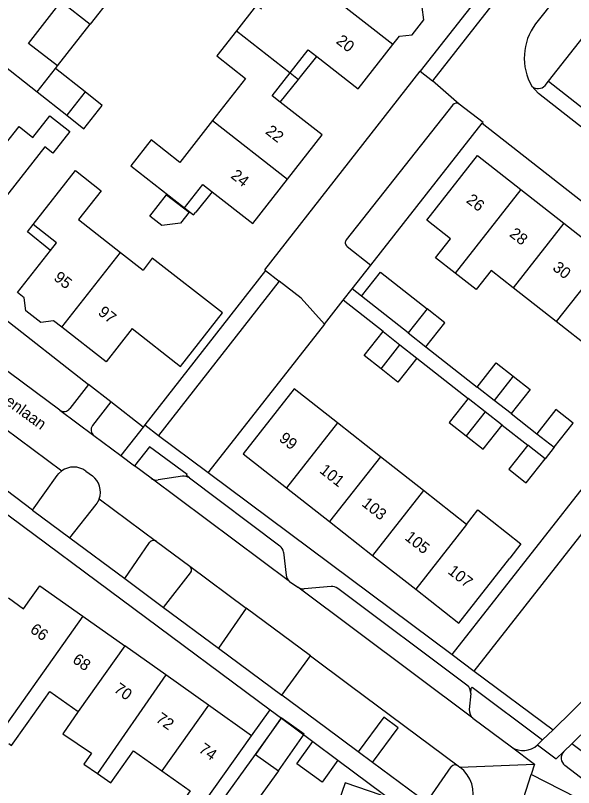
# Model space of a CAD drawing. Extents: x 194485 to 197793, y 468269 to 470822.
# Drawn here: x 195561 to 195619.8, y 470216.8 to 470298 of the extents above; entities that cross this region are included whole.
import ezdxf

# ---------------------------------------------------------------- set-up
doc = ezdxf.new("R2010")
doc.units = 0
for name, color, linetype in [('BGT grensvlak begroeid terreindeel', 7, 'Continuous'), ('BGT grensvlak gebouwinstallatie plus 1', 7, 'Continuous'), ('BGT grensvlak onbegroeid terreindeel', 7, 'Continuous'), ('BGT grensvlak overig bouwwerk uitbreiding populatie', 7, 'Continuous'), ('BGT grensvlak pand op maaiveld', 7, 'Continuous'), ('BGT grensvlak pand op maaiveld LR', 7, 'Continuous'), ('BGT grensvlak wegdeel', 7, 'Continuous'), ('BGT tekst huisnummerreeks', 7, 'Continuous'), ('BGT tekst openbare ruimte label weg', 7, 'Continuous')]:
    doc.layers.add(name, color=color, linetype=linetype)

msp = doc.modelspace()

# ---------------------------------------------------------------- linework, layer by layer
at = {"layer": 'BGT grensvlak begroeid terreindeel'}
msp.add_lwpolyline([(195609.322, 470229.021), (195625.795, 470250), (195631.379, 470257.031)], dxfattribs=at)
at = {"layer": 'BGT grensvlak gebouwinstallatie plus 1'}
for p, q in [((195565.445, 470292.677), (195568.893, 470297.081)), ((195591.037, 470291.518), (195592.754, 470293.658)), ((195568.363, 470289.94), (195565.239, 470292.413)), ((195589.955, 470291.943), (195590.828, 470291.257)), ((195590.828, 470291.257), (195591.037, 470291.518)), ((195588.904, 470288.859), (195590.828, 470291.257)), ((195563.32, 470289.962), (195566.444, 470287.488)), ((195581.741, 470279.435), (195580.021, 470277.294)), ((195578.828, 470277.74), (195579.781, 470276.995)), ((195579.781, 470276.995), (195580.021, 470277.294)), ((195562.285, 470275.222), (195562.906, 470275.99)), ((195564.739, 470273.271), (195562.285, 470275.222))]:
    msp.add_line(p, q, dxfattribs=at)
msp.add_lwpolyline([(195588.725, 470218.526), (195591.434, 470222.388), (195588.999, 470224.096), (195586.29, 470220.234)], dxfattribs=at)
at = {"layer": 'BGT grensvlak onbegroeid terreindeel'}
for p, q in [((195598.449, 470271.726), (195610.167, 470286.638)), ((195559.401, 470266.466), (195568.731, 470259.166)), ((195574.472, 470254.673), (195571.077, 470257.33))]:
    msp.add_line(p, q, dxfattribs=at)
for points in [[(195593.552, 470265.495), (195581.376, 470250), (195581.304, 470249.908)], [(195606.995, 470230.756), (195621.201, 470248.848), (195622.106, 470250), (195632.287, 470262.967), (195632.788, 470262.571)]]:
    msp.add_lwpolyline(points, dxfattribs=at)
at = {"layer": 'BGT grensvlak overig bouwwerk uitbreiding populatie'}
for p, q in [((195568.363, 470289.94), (195566.444, 470287.488)), ((195570.163, 470288.515), (195568.363, 470289.94)), ((195568.243, 470286.065), (195570.163, 470288.515)), ((195566.444, 470287.488), (195568.243, 470286.065)), ((195578.418, 470276.136), (195576.45, 470275.885)), ((195590.647, 470219.259), (195592.341, 470221.596)), ((195592.341, 470221.596), (195594.972, 470219.641)), ((195593.299, 470217.336), (195590.647, 470219.259)), ((195594.972, 470219.641), (195593.299, 470217.336))]:
    msp.add_line(p, q, dxfattribs=at)
msp.add_lwpolyline([(195576.45, 470275.885), (195575.184, 470276.865), (195576.933, 470279.123), (195579.307, 470277.284), (195578.418, 470276.136)], dxfattribs=at)
at = {"layer": 'BGT grensvlak pand op maaiveld'}
for p, q in [((195572.341, 470301.487), (195568.893, 470297.081)), ((195565.861, 470299.454), (195568.893, 470297.081)), ((195557.651, 470294.399), (195563.32, 470289.962)), ((195563.32, 470289.962), (195565.239, 470292.413)), ((195565.239, 470292.413), (195565.445, 470292.677)), ((195564.131, 470284.174), (195559.694, 470278.503)), ((195614.209, 470279.679), (195618.745, 470276.129)), ((195618.745, 470276.129), (195623.28, 470272.579)), ((195572.089, 470273.058), (195574.491, 470271.178)), ((195613.403, 470269.326), (195611.088, 470271.139)), ((195617.938, 470265.775), (195613.403, 470269.326)), ((195602.368, 470264.588), (195597.439, 470268.452)), ((195578.412, 470261.072), (195582.815, 470266.698)), ((195622.439, 470262.25), (195617.938, 470265.775)), ((195570.573, 470261.531), (195565.922, 470265.177)), ((195573.328, 470265.051), (195570.573, 470261.531)), ((195573.328, 470265.051), (195578.412, 470261.072)), ((195599.723, 470264.73), (195601.502, 470263.334)), ((195602.368, 470264.588), (195604.236, 470263.123)), ((195601.502, 470263.334), (195603.281, 470261.938)), ((195611.418, 470257.492), (195609.634, 470258.891)), ((195610.466, 470256.3), (195608.683, 470257.699)), ((195613.201, 470256.094), (195611.418, 470257.492)), ((195612.248, 470254.901), (195610.466, 470256.3)), ((195599.453, 470251.559), (195594.922, 470255.116)), ((195615.896, 470253.981), (195617.715, 470252.554)), ((195616.768, 470251.353), (195614.94, 470252.787)), ((195603.983, 470248.002), (195599.453, 470251.559)), ((195589.567, 470248.296), (195594.096, 470244.737)), ((195608.515, 470244.445), (195603.983, 470248.002)), ((195594.096, 470244.737), (195598.625, 470241.178)), ((195598.625, 470241.178), (195603.154, 470237.618)), ((195560.285, 470236.722), (195561.892, 470235.578)), ((195561.892, 470235.578), (195562.543, 470236.493)), ((195568.133, 470234.791), (195572.539, 470231.666)), ((195576.844, 470228.612), (195572.539, 470231.666)), ((195581.348, 470225.417), (195576.844, 470228.612)), ((195585.878, 470222.204), (195581.348, 470225.417)), ((195580.905, 470212.774), (195586.29, 470220.234)), ((195586.29, 470220.234), (195588.725, 470218.526)), ((195569.653, 470218.238), (195571.076, 470217.252))]:
    msp.add_line(p, q, dxfattribs=at)
for points in [[(195600.742, 470294.914), (195601.449, 470295.816), (195602.791, 470295.956), (195604.011, 470297.513), (195603.84, 470298.867), (195604.393, 470299.573), (195599.139, 470303.666), (195601.046, 470306.091)], [(195565.445, 470292.677), (195562.413, 470295.049), (195565.861, 470299.454)], [(195586.921, 470298.655), (195586.409, 470299.056), (195584.304, 470296.371)], [(195584.304, 470296.371), (195582.225, 470293.721), (195585.254, 470291.346), (195581.783, 470286.92)], [(195592.754, 470293.658), (195597.092, 470290.262), (195600.742, 470294.914)], [(195589.955, 470291.943), (195591.852, 470294.364), (195592.754, 470293.658)], [(195588.904, 470288.859), (195588.058, 470289.522), (195589.955, 470291.943)], [(195589.652, 470280.756), (195593.301, 470285.414), (195588.904, 470288.859)], [(195562.874, 470285.156), (195564.661, 470287.438), (195566.768, 470285.788), (195564.983, 470283.508), (195564.131, 470284.174)], [(195581.783, 470286.92), (195578.33, 470282.517), (195575.301, 470284.893), (195573.165, 470282.169), (195578.828, 470277.74)], [(195559.98, 470284.463), (195561.412, 470286.297), (195562.874, 470285.156)], [(195606.82, 470274.481), (195604.316, 470276.442), (195609.656, 470283.243), (195614.209, 470279.679)], [(195562.906, 470275.99), (195567.343, 470281.661), (195570.051, 470279.541), (195567.679, 470276.509), (195572.089, 470273.058)], [(195578.828, 470277.74), (195580.757, 470280.205), (195581.741, 470279.435)], [(195581.741, 470279.435), (195586.003, 470276.098), (195589.652, 470280.756)], [(195564.739, 470273.271), (195565.364, 470274.069), (195562.906, 470275.99)], [(195607.303, 470270.883), (195605.256, 470272.492), (195606.82, 470274.481)], [(195565.922, 470265.177), (195565.04, 470265.869), (195563.694, 470265.69), (195562.119, 470266.921), (195561.952, 470268.283), (195561.259, 470268.824), (195564.739, 470273.271)], [(195582.815, 470266.698), (195575.424, 470272.436), (195574.491, 470271.178)], [(195611.088, 470271.139), (195609.517, 470269.142), (195607.303, 470270.883)], [(195597.439, 470268.452), (195599.443, 470270.986), (195604.362, 470267.131)], [(195604.236, 470263.123), (195606.231, 470265.666), (195604.362, 470267.131)], [(195599.514, 470260.799), (195597.736, 470262.196), (195599.723, 470264.73)], [(195603.281, 470261.938), (195601.291, 470259.403), (195599.514, 470260.799)], [(195609.634, 470258.891), (195611.636, 470261.431), (195613.419, 470260.034)], [(195613.419, 470260.034), (195615.202, 470258.636), (195613.201, 470256.094)], [(195594.922, 470255.116), (195590.366, 470258.692), (195585.013, 470251.875), (195589.567, 470248.296)], [(195608.683, 470257.699), (195606.691, 470255.161), (195608.473, 470253.762)], [(195617.715, 470252.554), (195619.719, 470255.096), (195617.897, 470256.524), (195615.896, 470253.981)], [(195608.473, 470253.762), (195610.255, 470252.362), (195612.248, 470254.901)], [(195614.94, 470252.787), (195612.947, 470250.247), (195614.677, 470248.889)], [(195614.677, 470248.889), (195614.768, 470248.817), (195616.768, 470251.353)], [(195608.515, 470244.445), (195609.704, 470245.96), (195614.234, 470242.404), (195613.045, 470240.889)], [(195603.154, 470237.618), (195607.682, 470234.059), (195613.045, 470240.889)], [(195562.543, 470236.493), (195563.613, 470237.997), (195568.133, 470234.791)], [(195562.265, 470223.504), (195564.66, 470226.88), (195567.642, 470224.764)], [(195567.642, 470224.764), (195566.032, 470222.421), (195569.032, 470220.372)], [(195560.339, 470221.382), (195560.619, 470221.183), (195562.265, 470223.504)], [(195578.47, 470212.005), (195580.896, 470215.36), (195580.978, 470215.302), (195585.878, 470222.204)], [(195569.032, 470220.372), (195568.23, 470219.225), (195569.653, 470218.238)], [(195571.076, 470217.252), (195573.472, 470220.628), (195576.45, 470218.514)], [(195576.45, 470218.514), (195579.428, 470216.401), (195577.032, 470213.025), (195578.47, 470212.005)], [(195588.725, 470218.526), (195583.327, 470211.065), (195580.905, 470212.774)], [(195598.54, 470213.117), (195599.506, 470215.958), (195595.723, 470217.257), (195594.757, 470214.416)]]:
    msp.add_lwpolyline(points, dxfattribs=at)
at = {"layer": 'BGT grensvlak pand op maaiveld LR'}
for p, q in [((195600.742, 470294.914), (195592.903, 470301.074)), ((195584.304, 470296.371), (195589.955, 470291.943)), ((195581.783, 470286.92), (195589.652, 470280.756)), ((195614.209, 470279.679), (195607.303, 470270.883)), ((195618.745, 470276.129), (195613.403, 470269.326)), ((195565.922, 470265.177), (195572.089, 470273.058)), ((195623.28, 470272.579), (195617.938, 470265.775)), ((195604.362, 470267.131), (195602.368, 470264.588)), ((195599.514, 470260.799), (195601.502, 470263.334)), ((195613.419, 470260.034), (195611.418, 470257.492)), ((195610.466, 470256.3), (195608.473, 470253.762)), ((195594.922, 470255.116), (195589.567, 470248.296)), ((195599.453, 470251.559), (195594.096, 470244.737)), ((195603.983, 470248.002), (195598.625, 470241.178)), ((195608.515, 470244.445), (195603.154, 470237.618)), ((195568.133, 470234.791), (195559.194, 470222.194)), ((195572.539, 470231.666), (195567.642, 470224.764)), ((195576.844, 470228.612), (195569.653, 470218.238)), ((195581.348, 470225.417), (195576.45, 470218.514))]:
    msp.add_line(p, q, dxfattribs=at)
at = {"layer": 'BGT grensvlak wegdeel'}
for p, q in [((195618.48, 470311.097), (195603.632, 470292.116)), ((195619.674, 470309.904), (195604.908, 470291.113)), ((195618.243, 470300.243), (195615.767, 470297.101)), ((195617.114, 470291.055), (195622.973, 470298.491)), ((195603.632, 470292.116), (195604.908, 470291.113)), ((195607.746, 470288.662), (195604.908, 470291.113)), ((195616.765, 470290.612), (195617.114, 470291.055)), ((195617.114, 470291.055), (195623.137, 470286.35)), ((195607.047, 470288.576), (195595.844, 470274.396)), ((195595.928, 470273.691), (195598.449, 470271.726)), ((195587.362, 470271.153), (195574.651, 470254.902)), ((195587.362, 470271.153), (195588.782, 470270.045)), ((195596.472, 470269.21), (195598.449, 470271.726)), ((195588.782, 470270.045), (195576.078, 470253.804)), ((195595.534, 470268.017), (195596.472, 470269.21)), ((195597.439, 470268.452), (195596.472, 470269.21)), ((195593.552, 470265.495), (195595.534, 470268.017)), ((195599.723, 470264.73), (195595.534, 470268.017)), ((195534.824, 470264.33), (195587.827, 470224.95)), ((195604.236, 470263.123), (195609.634, 470258.891)), ((195565.712, 470256.453), (195557.375, 470262.648)), ((195603.281, 470261.938), (195608.683, 470257.699)), ((195568.731, 470259.166), (195566.742, 470256.623)), ((195571.077, 470257.33), (195568.731, 470259.166)), ((195571.077, 470257.33), (195569.134, 470254.846)), ((195565.712, 470256.453), (195569.288, 470253.797)), ((195613.201, 470256.094), (195615.896, 470253.981)), ((195574.651, 470254.902), (195574.472, 470254.673)), ((195574.651, 470254.902), (195576.078, 470253.804)), ((195612.248, 470254.901), (195614.94, 470252.787)), ((195559.875, 470254.553), (195565.906, 470250.067)), ((195574.472, 470254.673), (195572.133, 470251.683)), ((195569.288, 470253.797), (195572.133, 470251.683)), ((195617.715, 470252.554), (195616.768, 470251.353)), ((195572.133, 470251.683), (195573.579, 470250.609)), ((195562.837, 470245.954), (195557.202, 470250.14)), ((195568.428, 470250.061), (195569.126, 470249.542)), ((195575.301, 470249.297), (195573.579, 470250.609)), ((195589.888, 470238.446), (195575.301, 470249.297)), ((195578.603, 470249.515), (195576.035, 470249.121)), ((195579.355, 470249.326), (195588.851, 470242.203)), ((195581.304, 470249.908), (195606.995, 470230.756)), ((195569.857, 470247.128), (195575.868, 470242.658)), ((195562.837, 470245.954), (195566.771, 470243.033)), ((195566.771, 470243.033), (195569.526, 470246.528)), ((195566.771, 470243.033), (195572.552, 470238.74)), ((195575.868, 470242.658), (195579.373, 470240.051)), ((195572.552, 470238.74), (195575.157, 470242.539)), ((195589.244, 470241.519), (195589.525, 470239.106)), ((195579.373, 470240.051), (195585.312, 470235.633)), ((195572.552, 470238.74), (195576.63, 470235.711)), ((195576.63, 470235.711), (195579.468, 470239.342)), ((195589.888, 470238.446), (195590.755, 470237.841)), ((195609.185, 470224.07), (195590.755, 470237.841)), ((195594.267, 470237.898), (195591.406, 470237.666)), ((195608.55, 470227.539), (195594.947, 470237.703)), ((195576.63, 470235.711), (195582.394, 470231.431)), ((195585.312, 470235.633), (195582.394, 470231.431)), ((195592.076, 470230.602), (195585.312, 470235.633)), ((195582.394, 470231.431), (195589.058, 470226.482)), ((195589.058, 470226.482), (195592.076, 470230.602)), ((195592.076, 470230.602), (195596.267, 470227.484)), ((195606.995, 470230.756), (195609.322, 470229.021)), ((195609.322, 470229.021), (195617.612, 470222.841)), ((195596.267, 470227.484), (195607.608, 470219.05)), ((195608.947, 470226.648), (195608.789, 470224.965)), ((195585.878, 470222.204), (195587.827, 470224.95)), ((195587.827, 470224.95), (195589.042, 470224.047)), ((195586.29, 470220.234), (195589.042, 470224.047)), ((195589.042, 470224.047), (195592.341, 470221.596)), ((195599.815, 470224.156), (195597.104, 470220.507)), ((195601.311, 470223.045), (195599.815, 470224.156)), ((195609.185, 470224.07), (195613.232, 470221.039)), ((195598.601, 470219.395), (195601.311, 470223.045)), ((195617.612, 470222.841), (195616.508, 470221.764)), ((195613.232, 470221.039), (195615.673, 470219.237)), ((195619.58, 470221.374), (195618.758, 470220.57)), ((195598.601, 470219.395), (195597.104, 470220.507)), ((195594.972, 470219.641), (195605.566, 470211.77)), ((195604.287, 470215.172), (195598.601, 470219.395)), ((195607.79, 470218.914), (195615.673, 470219.237)), ((195615.673, 470219.237), (195615.318, 470218.143)), ((195604.287, 470215.172), (195606.898, 470218.934)), ((195607.608, 470219.05), (195607.79, 470218.914)), ((195621.082, 470217.38), (195618.86, 470219.065)), ((195613.735, 470213.269), (195615.318, 470218.143)), ((195631.526, 470209.787), (195615.318, 470218.143))]:
    msp.add_line(p, q, dxfattribs=at)
for points in [[(195587.362, 470271.153), (195587.283, 470271.214), (195603.632, 470292.116)], [(195625.811, 470282.167), (195616.093, 470289.759), (195615.389, 470290.535)], [(195610.167, 470286.638), (195610.241, 470286.733), (195607.746, 470288.662)], [(195610.167, 470286.638), (195635.387, 470266.915), (195635.498, 470266.829)], [(195593.552, 470265.495), (195591.108, 470268.231), (195588.782, 470270.045)], [(195617.612, 470222.841), (195621.666, 470226.795), (195639.885, 470244.778), (195650.496, 470255.251)], [(195576.078, 470253.804), (195581.175, 470250.004), (195581.304, 470249.908)], [(195579.355, 470249.326), (195579.019, 470249.578), (195579.097, 470249.683), (195575.153, 470252.622), (195573.579, 470250.609)], [(195562.837, 470245.954), (195565.438, 470249.592), (195565.616, 470249.809), (195565.906, 470250.067)], [(195619.58, 470221.374), (195623.375, 470225.081), (195641.539, 470243.028)], [(195643.638, 470240.913), (195625.521, 470222.928), (195622.092, 470219.501), (195619.58, 470221.374)], [(195608.947, 470226.648), (195609, 470227.203), (195609.089, 470227.324), (195616.508, 470221.764)], [(195597.104, 470220.507), (195593.65, 470223.072), (195589.058, 470226.482)], [(195615.989, 470221.241), (195616.188, 470221.452), (195616.508, 470221.764)], [(195615.989, 470221.241), (195617.935, 470219.766), (195618.758, 470220.57)]]:
    msp.add_lwpolyline(points, dxfattribs=at)
for centre, radius, start, end in [((195620.538, 470293.532), 5.958, 143.2072, 210.20311), ((195616.037, 470291.28), 0.988, 228.98112, 317.42466), ((195607.44, 470288.267), 0.5, 52.23636, 141.79167), ((195596.238, 470274.085), 0.502, 141.79415, 231.79525), ((195566.139, 470257.072), 0.752, 235.39629, 323.3479), ((195569.754, 470254.401), 0.763, 144.32497, 232.3785), ((195567.163, 470248.361), 2.119, 53.34856, 126.37882), ((195567.857, 470247.84), 2.123, 340.39956, 53.29484), ((195575.887, 470250.122), 1.012, 234.61933, 278.41282), ((195578.74, 470248.468), 1.056, 54.35641, 97.42773), ((195567.882, 470247.826), 2.094, 321.70064, 340.53124), ((195575.572, 470242.244), 0.509, 54.44192, 144.56112), ((195588.256, 470241.406), 0.995, 6.51586, 53.24416), ((195579.061, 470239.648), 0.509, 323.00139, 52.26199), ((195590.515, 470239.221), 0.997, 186.61803, 231.00356), ((195591.325, 470238.662), 0.999, 235.23241, 274.67481), ((195594.351, 470236.907), 0.994, 53.16025, 94.8377), ((195607.927, 470226.727), 1.023, 355.54786, 52.48446), ((195609.819, 470224.886), 1.033, 175.5911, 232.14366), ((195614.484, 470222.861), 2.211, 235.49727, 312.88366), ((195619.475, 470219.863), 1.007, 135.37832, 232.37616), ((195607.312, 470218.633), 0.511, 54.56102, 143.99702), ((195605.695, 470216.094), 3.513, 341.29671, 53.38157)]:
    msp.add_arc(centre, radius, start, end, dxfattribs=at)

# ---------------------------------------------------------------- texts
at = {"layer": 'BGT tekst huisnummerreeks'}
for s, rotation, p in [('20', 321.9, (195594.698, 470295.135)), ('22', 321.9, (195587.259, 470285.628)), ('24', 321.9, (195583.607, 470280.972)), ('26', 321.9, (195608.393, 470278.391)), ('28', 322, (195612.937, 470274.832)), ('30', 321.9, (195617.475, 470271.282)), ('95', 322, (195564.977, 470270.231)), ('97', 321.9, (195569.641, 470266.582)), ('99', 321.8, (195588.688, 470253.312)), ('101', 321.8, (195592.954, 470249.96)), ('103', 321.8, (195597.392, 470246.473)), ('105', 321.8, (195601.918, 470242.915)), ('107', 321.8, (195606.45, 470239.353)), ('66', 324.7, (195562.483, 470233.158)), ('68', 324.7, (195566.945, 470229.993)), ('70', 324.6, (195571.303, 470226.905)), ('72', 324.6, (195575.711, 470223.777)), ('74', 324.7, (195580.225, 470220.573))]:
    msp.add_text(s, height=1.2, rotation=rotation, dxfattribs=at).set_placement(p)
at = {"layer": 'BGT tekst openbare ruimte label weg'}
msp.add_text('Frambozenlaan', height=1.2, rotation=324, dxfattribs=at).set_placement((195554.707, 470260.896))

doc.saveas('drawing.dxf')
